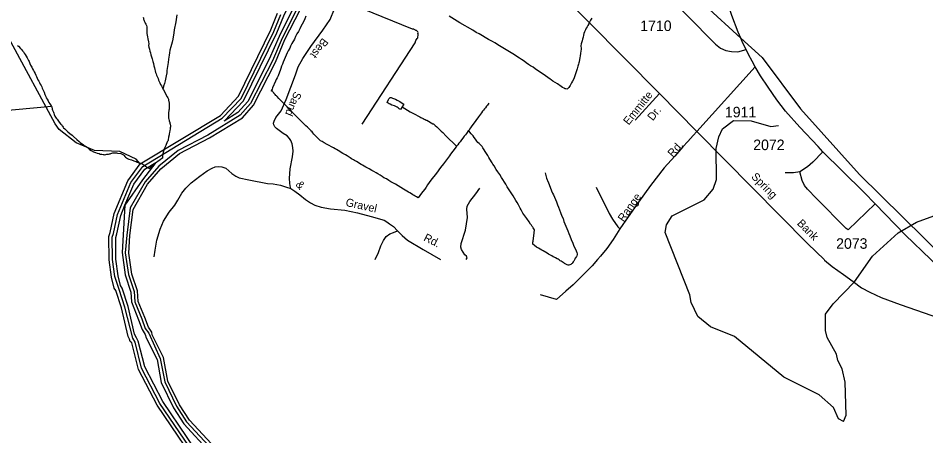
# Model space of a CAD drawing. Extents: x 2260773 to 2342389, y 552869 to 618546.
# Drawn here: x 2311230 to 2322004, y 564965 to 569925 of the extents above; entities that cross this region are included whole.
import ezdxf

# ---------------------------------------------------------------- set-up
doc = ezdxf.new("R2010")
doc.units = 0
for name, color, linetype in [('Exist Boundary Political Urban Extension UEB', 7, 'Continuous'), ('Exist Hydrographic Buffer Line', 7, 'Continuous'), ('Exist Hydrographic Creek Single Shore', 7, 'Continuous'), ('Exist Hydrographic Misc Water Feature', 7, 'Continuous'), ('Exist Hydrographic River Shore', 7, 'Continuous'), ('Exist Road Non-System Type 51', 7, 'Continuous'), ('Exist Road Non-System Type 51 Label', 7, 'Continuous'), ('Exist Road Primary NC Attributed', 7, 'Continuous'), ('Exist Road Secondary Type 51 Attributed', 7, 'Continuous'), ('Exist Road Secondary Type 51 Label', 7, 'Continuous'), ('Exist Road Secondary Type 51 Number Label', 7, 'Continuous')]:
    doc.layers.add(name, color=color, linetype=linetype)

msp = doc.modelspace()

# ---------------------------------------------------------------- linework, layer by layer
at = {"layer": 'Exist Boundary Political Urban Extension UEB'}
for points in [[(2318676, 570758), (2319383, 570074), (2319807, 569689)], [(2319807, 569689), (2320062, 569456), (2320515, 568849), (2321215, 568067), (2322242, 567057)]]:
    msp.add_lwpolyline(points, dxfattribs=at)
at = {"layer": 'Exist Hydrographic Buffer Line'}
for points in [[(2313674, 568701), (2313905, 568944), (2314301, 569750), (2314383, 569952), (2314822, 570847), (2314911, 571052), (2315086, 571329), (2315320, 571626), (2315069, 571133), (2314744, 570553), (2314504, 570058), (2314326, 569707), (2314211, 569437), (2313956, 568936), (2313839, 568803), (2313674, 568701)], [(2313488, 564500), (2312913, 565350), (2312695, 565768), (2312617, 566079), (2312592, 566123), (2312496, 566493), (2312427, 566704), (2312376, 566858), (2312350, 567059), (2312347, 567325), (2312361, 567369), (2312408, 567594), (2312568, 567974), (2312708, 568163), (2313653, 568736), (2313876, 568971), (2314265, 569767), (2314347, 569969)], [(2314541, 570040), (2314362, 569688), (2314247, 569420), (2313989, 568913), (2313865, 568772), (2313482, 568537), (2313128, 568352), (2312898, 568169), (2312736, 567980), (2312561, 567671), (2312518, 567346), (2312502, 567137), (2312539, 566881), (2312608, 566678), (2312616, 566558), (2312696, 566356), (2312739, 566241), (2312779, 566183), (2312917, 565884), (2312969, 565607), (2313108, 565317), (2313230, 565130), (2313543, 564790)], [(2312497, 567703), (2312603, 567954), (2312735, 568133), (2312865, 568212), (2312706, 568006), (2312497, 567703)], [(2313523, 564519), (2312947, 565371), (2312733, 565783), (2312656, 566089), (2312633, 566128), (2312612, 566171), (2312535, 566502), (2312465, 566717), (2312445, 566751), (2312416, 566866), (2312390, 567062), (2312388, 567319), (2312401, 567365), (2312447, 567582), (2312497, 567703)], [(2312497, 567703), (2312478, 567351), (2312463, 567140), (2312499, 566875), (2312568, 566669), (2312577, 566556), (2312659, 566342), (2312701, 566227), (2312739, 566170), (2312748, 566128), (2312879, 565871), (2312929, 565599), (2313072, 565299), (2313196, 565108), (2313510, 564766)]]:
    msp.add_lwpolyline(points, dxfattribs=at)
at = {"layer": 'Exist Hydrographic Creek Single Shore'}
for points in [[(2312680, 568193), (2312630, 568250), (2312437, 568341), (2312137, 568355), (2311920, 568445), (2311718, 568601), (2311668, 568668), (2311141, 569644)], [(2321026, 565134), (2321058, 565211), (2321046, 565601), (2321010, 565760), (2320960, 565860), (2320942, 565934), (2320831, 566133), (2320814, 566215), (2320812, 566408), (2320903, 566533), (2321158, 566793), (2321371, 567097), (2321676, 567375), (2321891, 567502), (2322273, 567639), (2322332, 567697)]]:
    msp.add_lwpolyline(points, dxfattribs=at)
at = {"layer": 'Exist Hydrographic Misc Water Feature'}
for points in [[(2315314, 568665), (2315941, 569632), (2315951, 569660), (2315966, 569682), (2315973, 569692), (2315974, 569702), (2315976, 569718), (2315976, 569728), (2315976, 569740), (2315974, 569744), (2315976, 569754), (2315972, 569762), (2315970, 569766), (2315966, 569770), (2315962, 569774), (2315958, 569778), (2315952, 569780), (2315945, 569784), (2315940, 569787), (2315931, 569792), (2315925, 569793), (2315921, 569795), (2315911, 569793), (2315083, 570130)], [(2313115, 569963), (2313100, 569883), (2313083, 569787), (2313077, 569751), (2313064, 569676), (2313057, 569641), (2313049, 569611), (2313041, 569585), (2313032, 569544), (2313026, 569514), (2313022, 569486), (2313017, 569460), (2313015, 569436), (2313009, 569398), (2313005, 569374), (2312996, 569304), (2312993, 569274), (2312987, 569240), (2312980, 569200), (2312976, 569182), (2312970, 569164), (2312966, 569148), (2312956, 569116), (2312954, 569106), (2312952, 569100), (2312951, 569092), (2312949, 569084)], [(2314644, 569950), (2314631, 569918), (2314619, 569889), (2314601, 569855), (2314586, 569825), (2314572, 569797), (2314557, 569765), (2314539, 569738), (2314521, 569706), (2314508, 569676), (2314480, 569622), (2314464, 569592), (2314453, 569568), (2314435, 569537), (2314423, 569513), (2314412, 569485), (2314398, 569457), (2314387, 569429), (2314377, 569403), (2314367, 569377), (2314357, 569353), (2314349, 569328), (2314339, 569302), (2314332, 569282), (2314316, 569238), (2314305, 569218), (2314293, 569196), (2314283, 569178), (2314250, 569096), (2314244, 569082), (2314234, 569062)], [(2318039, 569926), (2318033, 569914), (2318025, 569900), (2318011, 569878), (2318002, 569858), (2317992, 569839), (2317982, 569821), (2317972, 569805), (2317965, 569787), (2317954, 569763), (2317945, 569743), (2317939, 569723), (2317935, 569699), (2317930, 569675), (2317924, 569657), (2317914, 569619), (2317909, 569597), (2317909, 569589), (2317911, 569573), (2317911, 569555), (2317909, 569533), (2317905, 569511), (2317900, 569475), (2317896, 569457), (2317887, 569407), (2317883, 569393), (2317879, 569377), (2317873, 569356), (2317864, 569324), (2317854, 569288), (2317848, 569274), (2317837, 569240), (2317825, 569204), (2317811, 569176), (2317799, 569156), (2317782, 569124), (2317766, 569102), (2317760, 569093), (2317752, 569084), (2317742, 569083), (2317730, 569085), (2317724, 569085), (2317720, 569089), (2317716, 569089), (2317712, 569093), (2317692, 569103), (2317674, 569114), (2317630, 569144), (2317577, 569178), (2317557, 569191), (2317543, 569201), (2317488, 569238), (2317368, 569323), (2317341, 569343), (2317313, 569360), (2317289, 569376), (2317261, 569394), (2317235, 569414), (2317205, 569433), (2317179, 569451), (2317150, 569471), (2317120, 569489), (2316925, 569608), (2316907, 569618), (2316887, 569630), (2316860, 569648), (2316836, 569659), (2316812, 569673), (2316700, 569738), (2316668, 569755), (2316625, 569781), (2316474, 569871), (2316346, 569950)], [(2312712, 569935), (2312716, 569923), (2312718, 569913), (2312720, 569903), (2312724, 569893), (2312732, 569877), (2312739, 569867), (2312747, 569855), (2312753, 569839), (2312757, 569821), (2312759, 569799), (2312757, 569777), (2312756, 569761), (2312758, 569743), (2312764, 569703), (2312771, 569678), (2312777, 569645), (2312779, 569620), (2312777, 569602), (2312779, 569582)], [(2311224, 569601), (2311232, 569593), (2311256, 569565), (2311269, 569551), (2311281, 569538), (2311293, 569524), (2311301, 569510), (2311313, 569492), (2311335, 569454), (2311346, 569436), (2311352, 569424), (2311360, 569409), (2311368, 569385), (2311376, 569367), (2311391, 569343), (2311401, 569323), (2311413, 569303), (2311421, 569289), (2311432, 569267), (2311440, 569249), (2311446, 569233), (2311454, 569214), (2311464, 569194), (2311474, 569178), (2311483, 569160), (2311493, 569142), (2311501, 569124), (2311509, 569108), (2311515, 569094), (2311528, 569070), (2311538, 569046), (2311548, 569019), (2311558, 568993), (2311564, 568979), (2311575, 568961), (2311585, 568945), (2311595, 568925), (2311607, 568908), (2311621, 568885), (2311626, 568878)], [(2312779, 569582), (2312788, 569558), (2312794, 569534), (2312800, 569512), (2312805, 569490), (2312813, 569466), (2312821, 569440), (2312829, 569412), (2312836, 569386), (2312842, 569358), (2312848, 569336), (2312853, 569317), (2312856, 569299), (2312861, 569281), (2312867, 569263), (2312873, 569247), (2312881, 569231), (2312890, 569207), (2312896, 569189), (2312902, 569171), (2312910, 569157), (2312920, 569137), (2312930, 569120), (2312939, 569104), (2312944, 569094), (2312949, 569084)], [(2312949, 569084), (2312954, 569074), (2312973, 569040), (2312984, 569018), (2313000, 568992), (2313008, 568978), (2313014, 568963), (2313016, 568950), (2313021, 568915), (2313023, 568885), (2313023, 568871), (2313023, 568855), (2313021, 568845), (2313019, 568833), (2313017, 568818), (2313015, 568809), (2313016, 568798), (2313016, 568783), (2313016, 568777), (2313014, 568759), (2313014, 568749), (2313014, 568739), (2313017, 568729), (2313023, 568705), (2313029, 568687), (2313031, 568677), (2313035, 568665), (2313037, 568647), (2313038, 568633), (2313035, 568623), (2313034, 568611), (2313030, 568585), (2313028, 568569), (2313022, 568547), (2313021, 568539), (2313015, 568511), (2313013, 568503), (2313011, 568489), (2313009, 568475), (2313005, 568465), (2312999, 568455), (2312984, 568414), (2312978, 568404), (2312970, 568390), (2312962, 568370), (2312951, 568332), (2312947, 568312), (2312945, 568292), (2312942, 568262)], [(2316434, 568404), (2316416, 568382), (2316363, 568309), (2316349, 568291), (2316277, 568196), (2316243, 568152), (2316196, 568083), (2316130, 567999), (2316089, 567944), (2316072, 567918), (2316056, 567896), (2316034, 567868), (2316016, 567848), (2315977, 567793), (2315957, 567803), (2315943, 567810), (2315931, 567818), (2315915, 567828), (2315897, 567840), (2315878, 567850), (2315863, 567860), (2315844, 567869), (2315804, 567895), (2315707, 567954), (2315655, 567982), (2315631, 567997), (2315601, 568015), (2315572, 568030), (2315549, 568046), (2315526, 568060), (2315500, 568078), (2315478, 568090), (2315452, 568105), (2315428, 568117), (2315397, 568135), (2315373, 568146), (2315355, 568156), (2315337, 568168), (2315319, 568178), (2315301, 568188), (2315283, 568199), (2315265, 568209), (2315245, 568221), (2315224, 568233), (2315209, 568243), (2315188, 568256), (2315172, 568268), (2315134, 568290), (2315116, 568301), (2315100, 568309), (2315084, 568319), (2315028, 568355), (2315007, 568364), (2314991, 568374), (2314973, 568386), (2314951, 568398), (2314923, 568411), (2314899, 568423), (2314862, 568443), (2314840, 568459), (2314820, 568470), (2314788, 568500), (2314770, 568517), (2314758, 568527), (2314739, 568549), (2314727, 568563), (2314718, 568575), (2314705, 568587), (2314699, 568593), (2314679, 568615), (2314665, 568629), (2314646, 568646), (2314630, 568662), (2314610, 568682), (2314586, 568706), (2314550, 568741), (2314531, 568761), (2314517, 568773), (2314497, 568794), (2314463, 568832), (2314444, 568850), (2314422, 568872), (2314402, 568893), (2314337, 568959), (2314325, 568971), (2314303, 568994), (2314295, 569002), (2314287, 569008), (2314281, 569018), (2314271, 569026), (2314265, 569034), (2314263, 569040), (2314254, 569048), (2314248, 569056), (2314242, 569058), (2314234, 569062)], [(2315787, 568872), (2315768, 568840), (2315754, 568848), (2315742, 568858), (2315728, 568868), (2315714, 568876), (2315697, 568883), (2315681, 568889), (2315667, 568893), (2315645, 568903), (2315635, 568909), (2315609, 568924), (2315627, 568959), (2315630, 568967), (2315637, 568975), (2315640, 568979), (2315646, 568981), (2315656, 568981), (2315675, 568975), (2315707, 568962), (2315727, 568952), (2315743, 568944), (2315759, 568936), (2315789, 568916), (2315807, 568905), (2315787, 568872)], [(2310723, 568798), (2311626, 568878)], [(2311626, 568878), (2311628, 568872), (2311630, 568863), (2311632, 568854), (2311634, 568846), (2311638, 568834), (2311648, 568810), (2311654, 568796), (2311659, 568782), (2311662, 568770), (2311667, 568760), (2311673, 568750), (2311681, 568738), (2311691, 568725), (2311708, 568701), (2311717, 568689), (2311734, 568671), (2311744, 568661), (2311750, 568653), (2311754, 568647), (2311758, 568641), (2311764, 568631), (2311770, 568621), (2311784, 568610), (2311794, 568600), (2311805, 568590), (2311821, 568576), (2311845, 568554), (2311871, 568534), (2311885, 568521), (2311926, 568485), (2311954, 568462), (2311970, 568445), (2311988, 568432), (2312006, 568420), (2312015, 568414), (2312031, 568404), (2312049, 568391), (2312063, 568377), (2312077, 568365), (2312095, 568353), (2312125, 568339), (2312149, 568330), (2312169, 568322), (2312191, 568316), (2312205, 568310), (2312225, 568308), (2312237, 568307), (2312248, 568305), (2312255, 568303), (2312270, 568305), (2312284, 568309), (2312303, 568311), (2312313, 568313), (2312323, 568315), (2312329, 568317), (2312343, 568322), (2312355, 568324), (2312369, 568324), (2312396, 568324), (2312411, 568323), (2312447, 568317), (2312455, 568315), (2312465, 568311), (2312473, 568307), (2312480, 568301), (2312488, 568293), (2312496, 568283), (2312505, 568275), (2312516, 568268), (2312528, 568260), (2312544, 568250), (2312574, 568242), (2312604, 568231), (2312616, 568226), (2312630, 568221), (2312644, 568215), (2312656, 568211), (2312684, 568201), (2312708, 568190), (2312739, 568170), (2312759, 568156), (2312787, 568139)], [(2315787, 568872), (2315852, 568833), (2315884, 568812), (2315900, 568804), (2315921, 568794), (2315998, 568753), (2316010, 568747), (2316037, 568733), (2316049, 568727), (2316061, 568721), (2316071, 568715), (2316079, 568712), (2316151, 568670), (2316158, 568669), (2316180, 568649), (2316198, 568633), (2316212, 568621), (2316250, 568581), (2316269, 568566), (2316305, 568528), (2316434, 568404)], [(2316816, 568917), (2316799, 568893), (2316789, 568879), (2316777, 568861), (2316765, 568847), (2316753, 568833), (2316742, 568819), (2316728, 568801), (2316694, 568752), (2316629, 568667), (2316613, 568645), (2316598, 568623), (2316586, 568605), (2316578, 568591)], [(2321026, 565134), (2320968, 565167), (2320907, 565300), (2320739, 565450), (2320320, 565660), (2319732, 566145), (2319448, 566258), (2319296, 566383), (2319220, 566547), (2319202, 566639), (2318911, 567378), (2318926, 567471), (2318992, 567578), (2319373, 567768), (2319480, 567893), (2319520, 568010), (2319516, 568377), (2319548, 568516), (2319589, 568610), (2319721, 568711), (2319929, 568706), (2320164, 568640), (2320255, 568650)], [(2316578, 568591), (2316572, 568585), (2316550, 568555), (2316538, 568541), (2316525, 568523), (2316507, 568500), (2316491, 568478), (2316477, 568458), (2316462, 568442), (2316448, 568422), (2316434, 568404)], [(2317017, 567954), (2317002, 567978), (2316984, 568008), (2316968, 568034), (2316948, 568067), (2316923, 568099), (2316905, 568129), (2316878, 568172), (2316866, 568192), (2316856, 568208), (2316830, 568250), (2316817, 568270), (2316803, 568292), (2316787, 568319), (2316746, 568385), (2316736, 568399), (2316726, 568411), (2316714, 568423), (2316702, 568438), (2316687, 568450), (2316673, 568466), (2316657, 568488), (2316643, 568508), (2316631, 568526), (2316619, 568538), (2316605, 568553), (2316593, 568569), (2316578, 568591)], [(2312942, 568262), (2312936, 568258), (2312916, 568244), (2312848, 568195), (2312787, 568139)], [(2317485, 568087), (2317498, 568039), (2317503, 568023), (2317510, 568003), (2317514, 567995), (2317524, 567969), (2317532, 567948), (2317561, 567876), (2317572, 567848), (2317584, 567826), (2317596, 567800), (2317606, 567773), (2317619, 567743), (2317633, 567709), (2317645, 567679), (2317668, 567615), (2317682, 567575), (2317697, 567544), (2317707, 567512), (2317719, 567484), (2317732, 567454), (2317754, 567398), (2317766, 567367), (2317777, 567339), (2317795, 567295), (2317812, 567253), (2317822, 567229), (2317855, 567160), (2317863, 567142), (2317865, 567128), (2317865, 567118), (2317861, 567104), (2317856, 567094), (2317846, 567080), (2317842, 567073), (2317836, 567063), (2317824, 567041), (2317822, 567037), (2317818, 567031), (2317810, 567019), (2317804, 567011), (2317798, 567007), (2317789, 567001), (2317777, 566995), (2317767, 566993), (2317759, 566991), (2317747, 566994), (2317738, 566998), (2317729, 567004), (2317723, 567008), (2317714, 567012), (2317709, 567016), (2317699, 567022), (2317687, 567030), (2317674, 567038), (2317664, 567044), (2317650, 567053), (2317638, 567061), (2317626, 567067), (2317608, 567077), (2317594, 567085), (2317580, 567092), (2317564, 567103), (2317540, 567114), (2317523, 567124), (2317508, 567134), (2317463, 567162), (2317447, 567171), (2317427, 567183), (2317405, 567195), (2317382, 567207), (2317360, 567224), (2317338, 567240), (2317340, 567264), (2317342, 567278), (2317354, 567376), (2317358, 567410), (2317352, 567422), (2317342, 567434), (2317338, 567442), (2317332, 567450), (2317328, 567460), (2317322, 567467), (2317313, 567480), (2317296, 567507), (2317267, 567545), (2317257, 567561), (2317245, 567577), (2317232, 567594), (2317222, 567611), (2317200, 567648), (2317188, 567670), (2317167, 567708), (2317153, 567736), (2317137, 567761), (2317120, 567789), (2317104, 567815), (2317090, 567839), (2317035, 567920), (2317017, 567954)]]:
    msp.add_lwpolyline(points, dxfattribs=at)
at = {"layer": 'Exist Hydrographic River Shore'}
for points in [[(2313575, 564813), (2313263, 565152), (2313144, 565334), (2313008, 565614), (2312955, 565897), (2312819, 566164), (2312818, 566197), (2312776, 566254), (2312733, 566371), (2312656, 566561), (2312647, 566686), (2312578, 566886), (2312542, 567134), (2312557, 567342), (2312595, 567652), (2312766, 567954), (2312923, 568137), (2313146, 568317), (2313502, 568502), (2313891, 568741), (2314022, 568891), (2314283, 569403), (2314397, 569670), (2314576, 570022)], [(2312680, 568193), (2313632, 568770), (2313846, 568998), (2314229, 569785), (2314310, 569985)], [(2313453, 564480), (2312878, 565330), (2312657, 565754), (2312578, 566069), (2312561, 566085), (2312553, 566111), (2312536, 566143), (2312457, 566484), (2312389, 566692), (2312371, 566717), (2312337, 566850), (2312310, 567056), (2312307, 567332), (2312323, 567381), (2312370, 567606), (2312533, 567994), (2312680, 568193)]]:
    msp.add_lwpolyline(points, dxfattribs=at)
at = {"layer": 'Exist Road Non-System Type 51'}
msp.add_line((2318554, 568715), (2318842, 569032), dxfattribs=at)
for points in [[(2314468, 567903), (2314460, 567933), (2314454, 567967), (2314451, 568020), (2314458, 568134), (2314486, 568277), (2314496, 568347), (2314491, 568389), (2314483, 568431), (2314466, 568472), (2314450, 568496), (2314422, 568526), (2314375, 568557), (2314329, 568591), (2314297, 568615), (2314277, 568636), (2314265, 568658), (2314262, 568678), (2314268, 568700), (2314289, 568744), (2314353, 568823), (2314413, 568960), (2314522, 569253), (2314553, 569347), (2314608, 569445), (2314704, 569590), (2314846, 569782), (2314935, 569909), (2314983, 570037)], [(2312846, 567092), (2312855, 567168), (2312876, 567290), (2312915, 567418), (2312954, 567513), (2313024, 567619), (2313089, 567706), (2313127, 567762), (2313172, 567847), (2313221, 567907), (2313285, 567970), (2313386, 568049), (2313473, 568112), (2313534, 568144), (2313570, 568159), (2313606, 568165), (2313646, 568158), (2313694, 568142), (2313765, 568079), (2313813, 568048), (2313853, 568030), (2313968, 568003), (2314188, 567960), (2314258, 567956), (2314344, 567943), (2314414, 567916), (2314468, 567903)], [(2314468, 567903), (2314515, 567871), (2314573, 567826), (2314640, 567773), (2314700, 567731), (2314753, 567704), (2314825, 567679), (2314939, 567662), (2315109, 567644), (2315259, 567613), (2315419, 567571), (2315573, 567524), (2315607, 567506), (2315638, 567482), (2315687, 567449), (2315733, 567400)], [(2316546, 567057), (2316561, 567079), (2316553, 567097), (2316531, 567116), (2316494, 567177), (2316486, 567207), (2316488, 567248), (2316541, 567409), (2316562, 567559), (2316555, 567655), (2316561, 567693), (2316590, 567746), (2316661, 567840), (2316709, 567907)], [(2318092, 567918), (2318246, 567606), (2318286, 567536), (2318347, 567447), (2318370, 567422)], [(2315467, 567057), (2315507, 567140), (2315536, 567223), (2315568, 567285), (2315597, 567333), (2315640, 567362), (2315687, 567378), (2315733, 567400)], [(2315733, 567400), (2315788, 567343), (2315851, 567287), (2316036, 567177), (2316244, 567057)]]:
    msp.add_lwpolyline(points, dxfattribs=at)
at = {"layer": 'Exist Road Primary NC Attributed'}
for points in [[(2319870, 569551), (2319833, 569629), (2319807, 569689), (2319777, 569759), (2319700, 569955), (2319617, 570215), (2319545, 570560), (2319529, 570642), (2319505, 570854)], [(2319977, 569348), (2319943, 569414), (2319899, 569495), (2319870, 569551)], [(2320783, 568338), (2320725, 568402), (2320508, 568632), (2320337, 568821), (2320235, 568953), (2320131, 569104), (2320043, 569239), (2319977, 569348)], [(2321404, 567718), (2321270, 567854), (2321009, 568113), (2320783, 568338)], [(2323022, 566080), (2322890, 566216), (2322708, 566404), (2322474, 566638), (2322136, 566986), (2322063, 567057), (2321758, 567353), (2321404, 567718)]]:
    msp.add_lwpolyline(points, dxfattribs=at)
at = {"layer": 'Exist Road Secondary Type 51 Attributed'}
msp.add_line((2319977, 569348), (2319284, 568579), dxfattribs=at)
for points in [[(2316748, 571147), (2318842, 569032), (2319284, 568579)], [(2318134, 571008), (2319507, 569616), (2319566, 569567), (2319630, 569539), (2319696, 569528), (2319771, 569526), (2319870, 569551), (2319870, 569551)], [(2319284, 568579), (2319242, 568533), (2319177, 568460), (2319120, 568398), (2319023, 568287), (2318899, 568147), (2318737, 567939), (2318593, 567740), (2318471, 567567), (2318370, 567422), (2318293, 567295), (2318218, 567189), (2318142, 567098), (2318107, 567057), (2318043, 566983), (2317925, 566863), (2317817, 566759), (2317731, 566684), (2317619, 566584), (2317431, 566639)], [(2319284, 568579), (2320603, 567246), (2320796, 567057), (2320802, 567051), (2320891, 566976), (2321028, 566880), (2321141, 566797), (2321242, 566724), (2321340, 566671), (2321473, 566609), (2321699, 566525), (2322165, 566364), (2322520, 566242), (2322837, 566140), (2323022, 566080)], [(2320783, 568338), (2320663, 568216), (2320599, 568158), (2320507, 568100)], [(2320507, 568100), (2320431, 568088), (2320333, 568088)], [(2321404, 567718), (2321081, 567410), (2321057, 567428), (2320706, 567782), (2320599, 567895), (2320562, 567938), (2320537, 567996), (2320507, 568100)]]:
    msp.add_lwpolyline(points, dxfattribs=at)

# ---------------------------------------------------------------- texts
at = {"layer": 'Exist Road Non-System Type 51 Label'}
for s, rotation, p in [('Best', 233.0563, (2314843, 569696)), ('Sand', 247.1491, (2314510, 569061)), ('Emmitte', 51.2711, (2318477, 568648)), ('Dr.', 51.2711, (2318763, 568699)), ('&', 313.1639, (2314516, 567943)), ('Gravel', 347.604, (2315111, 567696)), ('Rd.', 333.692, (2316034, 567287))]:
    msp.add_text(s, height=95, rotation=rotation, dxfattribs=at).set_placement(p)
at = {"layer": 'Exist Road Secondary Type 51 Label'}
for s, rotation, p in [('Rd.', 48.2636, (2318999, 568267)), ('Spring', 314.5217, (2319925, 568035)), ('Range', 55.0063, (2318417, 567498)), ('Bank', 314.5217, (2320469, 567482))]:
    msp.add_text(s, height=95, rotation=rotation, dxfattribs=at).set_placement(p)
at = {"layer": 'Exist Road Secondary Type 51 Number Label'}
for s, p in [('1710', (2318614, 569772)), ('1911', (2319619, 568747)), ('2072', (2319955, 568358)), ('2073', (2320939, 567186))]:
    msp.add_text(s, height=125, dxfattribs=at).set_placement(p)

doc.saveas('drawing.dxf')
